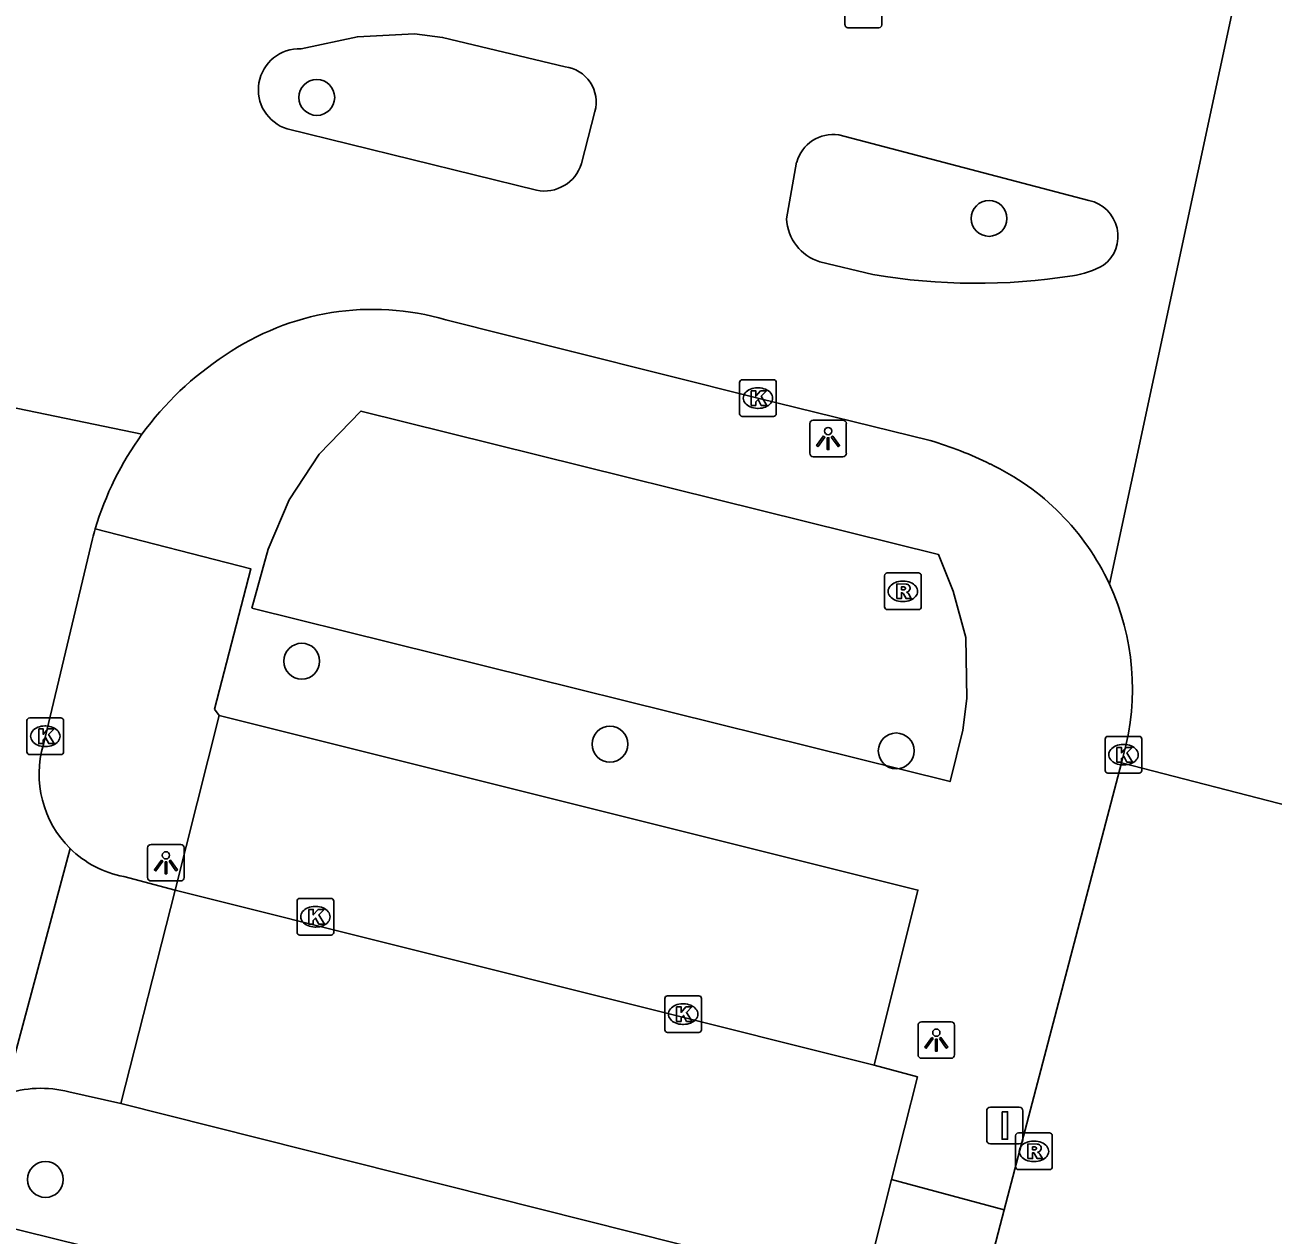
# Model space of a CAD drawing. Extents: x 163686 to 164493, y 382719 to 383870.
# Drawn here: x 163971.73 to 164005.78, y 383281.87 to 383314.88 of the extents above; entities that cross this region are included whole.
import ezdxf

# ---------------------------------------------------------------- set-up
doc = ezdxf.new("R2010")
doc.units = 0
for name, color, linetype in [('IMGEO_Boom', 7, 'Continuous'), ('IMGEO_Groenvoorziening', 7, 'Continuous'), ('IMGEO_Kolk', 7, 'Continuous'), ('IMGEO_Lichtpunt', 7, 'Continuous'), ('IMGEO_Parkeervlak_open', 7, 'Continuous'), ('IMGEO_Rijbaan_lokaal_open', 7, 'Continuous'), ('IMGEO_Rioolput', 7, 'Continuous'), ('IMGEO_Verkeersbordpaal', 7, 'Continuous'), ('IMGEO_Voetpad_open', 7, 'Continuous')]:
    doc.layers.add(name, color=color, linetype=linetype)

msp = doc.modelspace()

# ---------------------------------------------------------------- linework, layer by layer
at = {"layer": 'IMGEO_Boom'}
for centre in [(163979.689, 383312.901), (163998.033, 383309.601), (163979.278, 383297.524), (163987.69, 383295.261), (163995.501, 383295.077), (163972.284, 383283.387)]:
    msp.add_circle(centre, 0.489, dxfattribs=at)
at = {"layer": 'IMGEO_Groenvoorziening'}
for points in [[(163977.918, 383298.97), (163978.361, 383300.579), (163978.936, 383301.925), (163979.757, 383303.173), (163980.896, 383304.344), (163996.658, 383300.433), (163997.054, 383299.43), (163997.399, 383298.166), (163997.431, 383296.507), (163997.317, 383295.644), (163996.972, 383294.242), (163977.918, 383298.97)], [(163969.037, 383282.636), (163976.803, 383280.714)]]:
    msp.add_lwpolyline(points, dxfattribs=at)
at = {"layer": 'IMGEO_Kolk'}
for p, q in [((163994.103, 383314.878), (163994.103, 383315.73)), ((163995.104, 383315.73), (163995.104, 383314.878)), ((163995.03, 383314.804), (163994.178, 383314.804)), ((163991.226, 383304.274), (163991.226, 383305.126)), ((163991.301, 383305.2), (163992.153, 383305.2)), ((163992.227, 383305.126), (163992.227, 383304.274)), ((163991.714, 383304.98), (163991.739, 383304.98)), ((163991.737, 383304.42), (163991.712, 383304.42)), ((163992.153, 383304.2), (163991.301, 383304.2)), ((163971.781, 383295.051), (163971.781, 383295.903)), ((163971.856, 383295.977), (163972.708, 383295.977)), ((163972.782, 383295.903), (163972.782, 383295.051)), ((163972.269, 383295.757), (163972.294, 383295.757)), ((163972.292, 383295.197), (163972.267, 383295.197)), ((164001.202, 383294.547), (164001.202, 383295.399)), ((164001.277, 383295.473), (164002.129, 383295.473)), ((164001.69, 383295.253), (164001.715, 383295.253)), ((164002.203, 383295.399), (164002.203, 383294.547)), ((163972.708, 383294.977), (163971.856, 383294.977)), ((164001.713, 383294.693), (164001.688, 383294.693)), ((164002.129, 383294.473), (164001.277, 383294.473)), ((163979.151, 383290.127), (163979.151, 383290.979)), ((163979.226, 383291.053), (163980.078, 383291.053)), ((163979.639, 383290.833), (163979.664, 383290.833)), ((163980.152, 383290.979), (163980.152, 383290.127)), ((163979.662, 383290.273), (163979.637, 383290.273)), ((163980.078, 383290.053), (163979.226, 383290.053)), ((163989.261, 383288.397), (163990.113, 383288.397)), ((163989.186, 383287.471), (163989.186, 383288.323)), ((163989.674, 383288.177), (163989.699, 383288.177)), ((163990.187, 383288.323), (163990.187, 383287.471)), ((163990.113, 383287.397), (163989.261, 383287.397)), ((163989.697, 383287.617), (163989.672, 383287.617))]:
    msp.add_line(p, q, dxfattribs=at)
for points in [[(163994.103, 383314.878), (163994.103, 383315.73)], [(163995.104, 383315.73), (163995.104, 383314.878)], [(163995.03, 383314.804), (163994.178, 383314.804)], [(163991.226, 383304.274), (163991.226, 383305.126)], [(163991.301, 383305.2), (163992.153, 383305.2)], [(163992.227, 383305.126), (163992.227, 383304.274)], [(163991.547, 383304.9), (163991.67, 383304.9), (163991.67, 383304.749), (163991.8, 383304.9), (163991.964, 383304.9), (163991.818, 383304.749), (163991.971, 383304.5), (163991.819, 383304.5), (163991.734, 383304.664), (163991.67, 383304.597), (163991.67, 383304.5), (163991.547, 383304.5), (163991.547, 383304.9)], [(163992.153, 383304.2), (163991.301, 383304.2)], [(163971.781, 383295.051), (163971.781, 383295.903)], [(163971.856, 383295.977), (163972.708, 383295.977)], [(163972.782, 383295.903), (163972.782, 383295.051)], [(163972.102, 383295.677), (163972.225, 383295.677), (163972.225, 383295.526), (163972.355, 383295.677), (163972.519, 383295.677), (163972.373, 383295.526), (163972.526, 383295.277), (163972.374, 383295.277), (163972.289, 383295.441), (163972.225, 383295.374), (163972.225, 383295.277), (163972.102, 383295.277), (163972.102, 383295.677)], [(164001.202, 383294.547), (164001.202, 383295.399)], [(164001.277, 383295.473), (164002.129, 383295.473)], [(164001.523, 383295.173), (164001.646, 383295.173), (164001.646, 383295.022), (164001.776, 383295.173), (164001.94, 383295.173), (164001.794, 383295.022), (164001.947, 383294.773), (164001.795, 383294.773), (164001.71, 383294.937), (164001.646, 383294.87), (164001.646, 383294.773), (164001.523, 383294.773), (164001.523, 383295.173)], [(164002.203, 383295.399), (164002.203, 383294.547)], [(163972.708, 383294.977), (163971.856, 383294.977)], [(164002.129, 383294.473), (164001.277, 383294.473)], [(163979.151, 383290.127), (163979.151, 383290.979)], [(163979.226, 383291.053), (163980.078, 383291.053)], [(163979.472, 383290.753), (163979.595, 383290.753), (163979.595, 383290.602), (163979.725, 383290.753), (163979.889, 383290.753), (163979.743, 383290.602), (163979.896, 383290.353), (163979.744, 383290.353), (163979.659, 383290.517), (163979.595, 383290.45), (163979.595, 383290.353), (163979.472, 383290.353), (163979.472, 383290.753)], [(163980.152, 383290.979), (163980.152, 383290.127)], [(163980.078, 383290.053), (163979.226, 383290.053)], [(163989.261, 383288.397), (163990.113, 383288.397)], [(163989.186, 383287.471), (163989.186, 383288.323)], [(163989.507, 383288.097), (163989.63, 383288.097), (163989.63, 383287.946), (163989.76, 383288.097), (163989.924, 383288.097), (163989.778, 383287.946), (163989.931, 383287.697), (163989.779, 383287.697), (163989.694, 383287.861), (163989.63, 383287.794), (163989.63, 383287.697), (163989.507, 383287.697), (163989.507, 383288.097)], [(163990.187, 383288.323), (163990.187, 383287.471)], [(163990.113, 383287.397), (163989.261, 383287.397)]]:
    msp.add_lwpolyline(points, dxfattribs=at)
for centre, start, end in [((163994.18, 383314.88), 181.552, 268.448), ((163994.18, 383314.88), 181.552, 268.448), ((163995.028, 383314.88), 271.552, 358.448), ((163995.028, 383314.88), 271.552, 358.448), ((163991.303, 383305.124), 91.552, 178.448), ((163991.303, 383305.124), 91.552, 178.448), ((163992.151, 383305.124), 1.552, 88.448), ((163992.151, 383305.124), 1.552, 88.448), ((163991.303, 383304.276), 181.552, 268.448), ((163991.303, 383304.276), 181.552, 268.448), ((163992.151, 383304.276), 271.552, 358.448), ((163992.151, 383304.276), 271.552, 358.448), ((163971.858, 383295.901), 91.552, 178.448), ((163971.858, 383295.901), 91.552, 178.448), ((163972.706, 383295.901), 1.552, 88.448), ((163972.706, 383295.901), 1.552, 88.448), ((164001.279, 383295.397), 91.552, 178.448), ((164001.279, 383295.397), 91.552, 178.448), ((164002.127, 383295.397), 1.552, 88.448), ((164002.127, 383295.397), 1.552, 88.448), ((163971.858, 383295.053), 181.552, 268.448), ((163971.858, 383295.053), 181.552, 268.448), ((163972.706, 383295.053), 271.552, 358.448), ((163972.706, 383295.053), 271.552, 358.448), ((164001.279, 383294.549), 181.552, 268.448), ((164001.279, 383294.549), 181.552, 268.448), ((164002.127, 383294.549), 271.552, 358.448), ((164002.127, 383294.549), 271.552, 358.448), ((163979.228, 383290.977), 91.552, 178.448), ((163979.228, 383290.977), 91.552, 178.448), ((163980.076, 383290.977), 1.552, 88.448), ((163980.076, 383290.977), 1.552, 88.448), ((163979.228, 383290.129), 181.552, 268.448), ((163979.228, 383290.129), 181.552, 268.448), ((163980.076, 383290.129), 271.552, 358.448), ((163980.076, 383290.129), 271.552, 358.448), ((163989.263, 383288.321), 91.552, 178.448), ((163989.263, 383288.321), 91.552, 178.448), ((163990.111, 383288.321), 1.552, 88.448), ((163990.111, 383288.321), 1.552, 88.448), ((163989.263, 383287.473), 181.552, 268.448), ((163989.263, 383287.473), 181.552, 268.448), ((163990.111, 383287.473), 271.552, 358.448), ((163990.111, 383287.473), 271.552, 358.448)]:
    msp.add_arc(centre, 0.0765, start, end, dxfattribs=at)
for centre, major_axis, ratio, start_param, end_param in [((163991.713, 383304.7), (-0.387, 0.002), 0.722429, 4.712389, 7.853982), ((163991.738, 383304.7), (-0.39, 0.002), 0.717154, 1.570796, 4.712389), ((163972.268, 383295.477), (-0.387, 0.002), 0.722429, 4.712389, 7.853982), ((163972.293, 383295.477), (-0.39, 0.002), 0.717154, 1.570796, 4.712389), ((164001.689, 383294.973), (-0.387, 0.002), 0.722429, 4.712389, 7.853982), ((164001.714, 383294.973), (-0.39, 0.002), 0.717154, 1.570796, 4.712389), ((163979.638, 383290.553), (-0.387, 0.002), 0.722429, 4.712389, 7.853982), ((163979.663, 383290.553), (-0.39, 0.002), 0.717154, 1.570796, 4.712389), ((163989.673, 383287.897), (-0.387, 0.002), 0.722429, 4.712389, 7.853982), ((163989.698, 383287.897), (-0.39, 0.002), 0.717154, 1.570796, 4.712389)]:
    msp.add_ellipse(centre, major_axis=major_axis, ratio=ratio, start_param=start_param, end_param=end_param, dxfattribs=at)
at = {"layer": 'IMGEO_Lichtpunt'}
for p, q in [((163994.045, 383304.098), (163993.237, 383304.098)), ((163994.045, 383304.098), (163993.237, 383304.098)), ((163993.143, 383304.003), (163993.143, 383303.196)), ((163993.143, 383304.003), (163993.143, 383303.196)), ((163994.139, 383303.196), (163994.139, 383304.003)), ((163994.139, 383303.196), (163994.139, 383304.003)), ((163993.237, 383303.102), (163994.045, 383303.102)), ((163993.237, 383303.102), (163994.045, 383303.102)), ((163975.976, 383292.526), (163975.168, 383292.526)), ((163975.976, 383292.526), (163975.168, 383292.526)), ((163975.074, 383292.431), (163975.074, 383291.624)), ((163975.074, 383292.431), (163975.074, 383291.624)), ((163976.07, 383291.624), (163976.07, 383292.431)), ((163976.07, 383291.624), (163976.07, 383292.431)), ((163975.168, 383291.53), (163975.976, 383291.53)), ((163975.168, 383291.53), (163975.976, 383291.53)), ((163996.998, 383287.689), (163996.19, 383287.689)), ((163996.998, 383287.689), (163996.19, 383287.689)), ((163996.096, 383287.594), (163996.096, 383286.787)), ((163996.096, 383287.594), (163996.096, 383286.787)), ((163997.092, 383286.787), (163997.092, 383287.594)), ((163997.092, 383286.787), (163997.092, 383287.594)), ((163996.19, 383286.693), (163996.998, 383286.693)), ((163996.19, 383286.693), (163996.998, 383286.693))]:
    msp.add_line(p, q, dxfattribs=at)
for points in [[(163993.517, 383303.667), (163993.556, 383303.639), (163993.368, 383303.377), (163993.33, 383303.404), (163993.517, 383303.667)], [(163993.619, 383303.619), (163993.666, 383303.619), (163993.666, 383303.297), (163993.619, 383303.297), (163993.619, 383303.619)], [(163993.729, 383303.639), (163993.767, 383303.666), (163993.954, 383303.404), (163993.915, 383303.376), (163993.729, 383303.639)], [(163975.448, 383292.095), (163975.487, 383292.067), (163975.299, 383291.805), (163975.261, 383291.832), (163975.448, 383292.095)], [(163975.55, 383292.047), (163975.597, 383292.047), (163975.597, 383291.725), (163975.55, 383291.725), (163975.55, 383292.047)], [(163975.66, 383292.067), (163975.698, 383292.094), (163975.885, 383291.832), (163975.846, 383291.804), (163975.66, 383292.067)], [(163996.47, 383287.258), (163996.509, 383287.23), (163996.321, 383286.968), (163996.283, 383286.995), (163996.47, 383287.258)], [(163996.572, 383287.21), (163996.619, 383287.21), (163996.619, 383286.888), (163996.572, 383286.888), (163996.572, 383287.21)], [(163996.682, 383287.23), (163996.72, 383287.257), (163996.907, 383286.995), (163996.868, 383286.967), (163996.682, 383287.23)]]:
    msp.add_lwpolyline(points, dxfattribs=at)
for centre in [(163993.642, 383303.801), (163975.573, 383292.229), (163996.595, 383287.392)]:
    msp.add_circle(centre, 0.0994, dxfattribs=at)
for centre, start, end in [((163993.237, 383304.003), 90, 180), ((163993.237, 383304.003), 90, 180), ((163994.045, 383304.003), 0, 90), ((163994.045, 383304.003), 0, 90), ((163993.237, 383303.196), 180, 270), ((163993.237, 383303.196), 180, 270), ((163994.045, 383303.196), 270, 0), ((163994.045, 383303.196), 270, 360), ((163975.168, 383292.431), 90, 180), ((163975.168, 383292.431), 90, 180), ((163975.976, 383292.431), 0, 90), ((163975.976, 383292.431), 0, 90), ((163975.168, 383291.624), 180, 270), ((163975.168, 383291.624), 180, 270), ((163975.976, 383291.624), 270, 0), ((163975.976, 383291.624), 270, 360), ((163996.19, 383287.594), 90, 180), ((163996.19, 383287.594), 90, 180), ((163996.998, 383287.594), 0, 90), ((163996.998, 383287.594), 0, 90), ((163996.19, 383286.787), 180, 270), ((163996.19, 383286.787), 180, 270), ((163996.998, 383286.787), 270, 0), ((163996.998, 383286.787), 270, 360)]:
    msp.add_arc(centre, 0.0946, start, end, dxfattribs=at)
at = {"layer": 'IMGEO_Parkeervlak_open'}
msp.add_lwpolyline([(163994.902, 383286.507), (163996.092, 383291.279), (163977.023, 383296.043)], dxfattribs=at)
at = {"layer": 'IMGEO_Rijbaan_lokaal_open'}
for points in [[(164001.317, 383299.629), (164005.539, 383319.304)], [(163979.262, 383314.227), (163980.8, 383314.558), (163982.358, 383314.638), (163983.121, 383314.539), (163986.463, 383313.739)], [(163987.28, 383312.518), (163986.913, 383311.095)], [(163985.683, 383310.368), (163978.884, 383312.044)], [(163993.934, 383311.881), (164000.759, 383310.089)], [(163992.509, 383309.589), (163992.784, 383311.133)], [(163994.866, 383308.071), (163993.42, 383308.418)], [(163983.215, 383306.835), (163986.648, 383305.967), (163991.727, 383304.7), (163996.424, 383303.545)], [(163963.348, 383306.111), (163974.919, 383303.713)], [(163973.57, 383300.865), (163972.229, 383295.249)], [(164001.645, 383294.752), (164001.703, 383294.973)], [(163998.45, 383282.559), (164001.645, 383294.752)], [(164006.51, 383293.494), (164001.645, 383294.752)], [(163972.961, 383292.415), (163971.158, 383285.7)], [(163974.423, 383291.649), (163975.822, 383291.277)], [(163975.822, 383291.277), (163974.345, 383285.457)], [(163975.822, 383291.277), (163994.902, 383286.507)], [(163994.902, 383286.507), (163996.08, 383286.185), (163995.373, 383283.39)], [(163972.925, 383285.774), (163974.345, 383285.457)], [(163974.345, 383285.457), (163994.608, 383280.362)], [(163994.608, 383280.362), (163995.373, 383283.39)], [(163998.45, 383282.559), (163997.664, 383279.557)]]:
    msp.add_lwpolyline(points, dxfattribs=at)
for centre, radius, start, end in [((163979.212, 383313.111), 1.117, 87.4514, 252.9012), ((163986.344, 383312.775), 0.971, 344.6261, 82.9488), ((163993.785, 383310.852), 1.039, 81.7425, 164.3402), ((163985.893, 383311.417), 1.07, 258.6929, 342.4781), ((164000.557, 383309.115), 0.995, 307.2587, 78.2657), ((163993.794, 383309.649), 1.287, 182.6737, 253.0898), ((163999.94, 383310.525), 2.517, 278.415, 298.9792), ((163997.697, 383324.662), 16.83, 260.3168, 278.9251), ((163981.22, 383300.014), 7.107, 73.701, 124.5382), ((163981.837, 383298.694), 8.547, 122.9304, 144.0417), ((163981.875, 383298.674), 8.59, 144.0835, 163.374), ((163993.518, 383293.713), 10.252, 63.685, 73.5342), ((163995.171, 383296.775), 6.776, 24.9107, 64.7382), ((163979.467, 383299.352), 6.088, 163.0049, 165.6151), ((163995.171, 383296.775), 6.776, 344.5729, 24.9055), ((163974.949, 383294.44), 2.837, 163.4315, 225.5335), ((163974.948, 383294.43), 2.83, 225.3932, 259.3031), ((163972.16, 383282.913), 2.961, 75.0235, 109.7726)]:
    msp.add_arc(centre, radius, start, end, dxfattribs=at)
at = {"layer": 'IMGEO_Rioolput'}
for p, q in [((163995.182, 383299.004), (163995.182, 383299.856)), ((163995.257, 383299.93), (163996.109, 383299.93)), ((163995.67, 383299.71), (163995.695, 383299.71)), ((163996.183, 383299.856), (163996.183, 383299.004)), ((163996.109, 383298.93), (163995.257, 383298.93)), ((163995.693, 383299.15), (163995.668, 383299.15)), ((163998.834, 383284.656), (163999.686, 383284.656)), ((163998.759, 383283.73), (163998.759, 383284.582)), ((163999.247, 383284.436), (163999.272, 383284.436)), ((163999.76, 383284.582), (163999.76, 383283.73)), ((163999.686, 383283.656), (163998.834, 383283.656)), ((163999.27, 383283.876), (163999.245, 383283.876))]:
    msp.add_line(p, q, dxfattribs=at)
for points in [[(163995.182, 383299.004), (163995.182, 383299.856)], [(163995.257, 383299.93), (163996.109, 383299.93)], [(163995.771, 383299.628), (163995.519, 383299.63), (163995.519, 383299.23)], [(163996.183, 383299.856), (163996.183, 383299.004)], [(163995.519, 383299.23), (163995.643, 383299.23), (163995.643, 383299.392), (163995.654, 383299.392)], [(163995.697, 383299.549), (163995.643, 383299.549), (163995.643, 383299.468)], [(163995.643, 383299.468), (163995.695, 383299.468)], [(163995.701, 383299.363), (163995.772, 383299.23), (163995.912, 383299.23), (163995.847, 383299.356)], [(163996.109, 383298.93), (163995.257, 383298.93)], [(163998.834, 383284.656), (163999.686, 383284.656)], [(163998.759, 383283.73), (163998.759, 383284.582)], [(163999.348, 383284.354), (163999.096, 383284.356), (163999.096, 383283.956)], [(163999.274, 383284.275), (163999.22, 383284.275), (163999.22, 383284.194)], [(163999.76, 383284.582), (163999.76, 383283.73)], [(163999.096, 383283.956), (163999.22, 383283.956), (163999.22, 383284.118), (163999.231, 383284.118)], [(163999.22, 383284.194), (163999.272, 383284.194)], [(163999.278, 383284.089), (163999.349, 383283.956), (163999.489, 383283.956), (163999.424, 383284.082)], [(163999.686, 383283.656), (163998.834, 383283.656)]]:
    msp.add_lwpolyline(points, dxfattribs=at)
for centre, radius, start, end in [((163995.259, 383299.854), 0.0765, 91.552, 178.448), ((163995.259, 383299.854), 0.0765, 91.552, 178.448), ((163995.77, 383299.518), 0.109, 350.3612, 89.416), ((163996.107, 383299.854), 0.0765, 1.552, 88.448), ((163996.107, 383299.854), 0.0765, 1.552, 88.448), ((163995.653, 383299.339), 0.0533, 26.0293, 88.6989), ((163995.679, 383299.657), 0.19, 274.7715, 282.9687), ((163995.703, 383299.453), 0.0964, 77.0061, 93.1865), ((163995.717, 383299.51), 0.0378, 276.6634, 79.6772), ((163995.768, 383299.518), 0.112, 277.5842, 350.9817), ((163995.752, 383299.303), 0.108, 29.5134, 73.7905), ((163995.259, 383299.006), 0.0765, 181.552, 268.448), ((163995.259, 383299.006), 0.0765, 181.552, 268.448), ((163996.107, 383299.006), 0.0765, 271.552, 358.448), ((163996.107, 383299.006), 0.0765, 271.552, 358.448), ((163998.836, 383284.58), 0.0765, 91.552, 178.448), ((163998.836, 383284.58), 0.0765, 91.552, 178.448), ((163999.684, 383284.58), 0.0765, 1.552, 88.448), ((163999.684, 383284.58), 0.0765, 1.552, 88.448), ((163999.28, 383284.179), 0.0964, 77.0061, 93.1865), ((163999.294, 383284.236), 0.0378, 276.6634, 79.6772), ((163999.347, 383284.244), 0.109, 350.3612, 89.416), ((163999.23, 383284.065), 0.0533, 26.0293, 88.6989), ((163999.256, 383284.383), 0.19, 274.7715, 282.9687), ((163999.345, 383284.244), 0.112, 277.5842, 350.9817), ((163999.329, 383284.029), 0.108, 29.5134, 73.7905), ((163998.836, 383283.732), 0.0765, 181.552, 268.448), ((163998.836, 383283.732), 0.0765, 181.552, 268.448), ((163999.684, 383283.732), 0.0765, 271.552, 358.448), ((163999.684, 383283.732), 0.0765, 271.552, 358.448)]:
    msp.add_arc(centre, radius, start, end, dxfattribs=at)
for centre, major_axis, ratio, start_param, end_param in [((163995.669, 383299.43), (-0.387, 0.002), 0.722429, 4.712389, 7.853982), ((163995.694, 383299.43), (-0.39, 0.002), 0.717154, 1.570796, 4.712389), ((163999.246, 383284.156), (-0.387, 0.002), 0.722429, 4.712389, 7.853982), ((163999.271, 383284.156), (-0.39, 0.002), 0.717154, 1.570796, 4.712389)]:
    msp.add_ellipse(centre, major_axis=major_axis, ratio=ratio, start_param=start_param, end_param=end_param, dxfattribs=at)
at = {"layer": 'IMGEO_Verkeersbordpaal'}
for p, q in [((163998.069, 383285.361), (163998.859, 383285.361)), ((163998.859, 383285.361), (163998.069, 383285.361)), ((163997.969, 383284.461), (163997.969, 383285.261)), ((163997.969, 383285.261), (163997.969, 383284.461)), ((163998.959, 383285.261), (163998.959, 383284.461)), ((163998.959, 383284.461), (163998.959, 383285.261)), ((163998.859, 383284.361), (163998.069, 383284.361)), ((163998.069, 383284.361), (163998.859, 383284.361))]:
    msp.add_line(p, q, dxfattribs=at)
msp.add_lwpolyline([(163998.389, 383285.236), (163998.539, 383285.236), (163998.539, 383284.486), (163998.389, 383284.486), (163998.389, 383285.236)], dxfattribs=at)
for centre, start, end in [((163998.069, 383285.261), 90, 180), ((163998.069, 383285.261), 90, 180), ((163998.859, 383285.261), 0, 90), ((163998.859, 383285.261), 360, 90), ((163998.069, 383284.461), 180, 270), ((163998.069, 383284.461), 180, 270), ((163998.859, 383284.461), 270, 0), ((163998.859, 383284.461), 270, 0)]:
    msp.add_arc(centre, 0.1, start, end, dxfattribs=at)
at = {"layer": 'IMGEO_Voetpad_open'}
for points in [[(163977.023, 383296.043), (163976.901, 383296.211), (163977.891, 383300.039), (163973.645, 383301.132)], [(163975.822, 383291.277), (163977.023, 383296.043)], [(163995.373, 383283.39), (163998.45, 383282.559)]]:
    msp.add_lwpolyline(points, dxfattribs=at)

doc.saveas('drawing.dxf')
